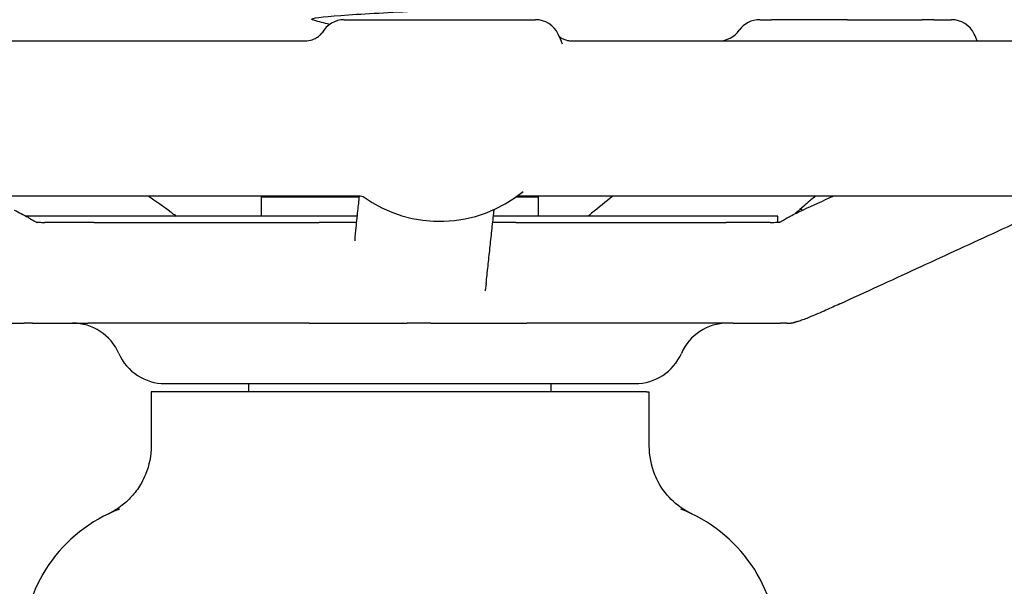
# Model space of a CAD drawing. Header units: inches. Extents: x 24 to 1128, y -69 to 748.
# Tile 543 of 656: x 962.09 to 964.53, y 304.58 to 305.99. Entities that reach past the tile are written whole.
import ezdxf

# ---------------------------------------------------------------- set-up
doc = ezdxf.new("R2010")
doc.units = ezdxf.units.IN
doc.header["$LTSCALE"] = 32
doc.header["$MEASUREMENT"] = 0
doc.layers.add('Visible (ANSI)', color=7, linetype='Continuous', lineweight=30)

msp = doc.modelspace()

# ---------------------------------------------------------------- linework, layer by layer
at = {"layer": 'Visible (ANSI)'}
for p, q in [((962.89603, 305.98517), (962.89596, 305.98517)), ((962.89603, 305.98517), (963.37036, 305.98517)), ((963.92697, 305.98517), (963.95583, 305.98517)), ((964.1449, 305.98517), (963.95583, 305.98517)), ((964.1449, 305.98517), (964.33017, 305.98517)), ((964.35879, 305.98517), (964.33017, 305.98517)), ((964.35879, 305.98517), (964.40281, 305.98517)), ((961.29561, 305.93267), (962.79832, 305.93267)), ((963.46066, 305.93267), (964.86231, 305.93267)), ((962.92829, 305.54767), (961.23363, 305.54767)), ((962.69078, 305.54617), (962.93361, 305.54617)), ((962.69078, 305.49829), (962.69078, 305.54617)), ((962.70969, 305.54617), (962.71257, 305.54767)), ((963.32274, 305.54617), (963.37828, 305.54617)), ((964.91303, 305.54767), (963.33234, 305.54767)), ((963.36377, 305.54767), (963.3609, 305.54617)), ((963.37828, 305.49829), (963.37828, 305.54617)), ((962.92845, 305.49829), (962.1059, 305.49829)), ((963.97203, 305.49829), (963.26614, 305.49829)), ((963.97203, 305.48283), (963.97203, 305.49829)), ((962.27448, 305.48267), (962.15317, 305.48267)), ((962.27448, 305.48267), (962.83403, 305.48267)), ((962.27448, 305.48267), (962.83403, 305.48267)), ((962.92678, 305.48267), (962.83403, 305.48267)), ((963.32164, 305.48267), (963.26445, 305.48267)), ((963.32164, 305.48267), (963.84356, 305.48267)), ((963.32164, 305.48267), (963.84356, 305.48267)), ((963.95242, 305.48267), (963.84356, 305.48267)), ((962.06879, 305.23267), (962.10178, 305.23267)), ((962.12257, 305.23267), (962.10178, 305.23267)), ((962.12257, 305.23267), (962.26051, 305.23267)), ((962.80867, 305.23267), (962.26051, 305.23267)), ((962.80867, 305.23267), (963.0524, 305.23267)), ((963.11103, 305.23267), (963.0524, 305.23267)), ((963.11103, 305.23267), (963.34939, 305.23267)), ((963.86068, 305.23267), (963.34939, 305.23267)), ((963.86068, 305.23267), (963.97832, 305.23267)), ((963.99377, 305.23267), (963.97832, 305.23267)), ((963.99377, 305.23267), (964.00462, 305.23267)), ((962.45121, 305.08267), (963.61784, 305.08267)), ((962.65953, 305.06267), (962.65953, 305.08267)), ((963.40953, 305.06267), (963.40953, 305.08267)), ((962.42349, 305.06267), (962.41703, 305.06267)), ((962.41703, 305.06267), (962.41703, 304.92871)), ((962.43112, 305.06267), (962.42349, 305.06267)), ((963.63794, 305.06267), (962.43112, 305.06267)), ((963.64558, 305.06267), (963.63794, 305.06267)), ((963.64558, 305.06267), (963.65203, 305.06267)), ((963.65203, 305.06267), (963.65203, 304.92871))]:
    msp.add_line(p, q, dxfattribs=at)
for centre, radius, start, end in [((962.89596, 305.92267), 0.0625, 90, 151.08084), ((963.37036, 305.92267), 0.0625, 25.37693, 90), ((963.92697, 305.92267), 0.0625, 90, 144.54946), ((964.40281, 305.92267), 0.0625, 25.37693, 90), ((963.82515, 305.99517), 0.0625, 270, 324.54946), ((963.13319, 305.81017), 0.325, 20.67071, 25.37693), ((964.16563, 305.81017), 0.325, 22.14322, 25.37693), ((963.13319, 305.81017), 0.325, 234.08441, 309.50864), ((964.16563, 305.81017), 0.325, 244.98517, 246.04872), ((962.22203, 305.10767), 0.125, 23.57818, 90), ((963.84703, 305.10767), 0.125, 90, 156.42182), ((962.45116, 305.20767), 0.125, 203.57818, 270), ((963.6179, 305.20767), 0.125, 270, 336.42182), ((962.47203, 304.42117), 0.375, 110.89571, 180), ((963.59703, 304.42117), 0.375, 0, 69.10429)]:
    msp.add_arc(centre, radius, start, end, dxfattribs=at)
for points, knots in [([(962.82071, 305.98364), (962.81498, 305.98514), (962.81429, 305.98664), (962.81915, 305.98814), (962.83035, 305.99159), (962.87074, 305.99504), (962.92637, 305.99849), (962.9818, 306.00193), (963.05131, 306.00537), (963.11105, 306.00881), (963.1706, 306.01224), (963.21934, 306.01567), (963.24064, 306.0191), (963.24899, 306.02044), (963.25305, 306.02179), (963.25298, 306.02313)], [-28.4799629, -28.4799629, -28.4799629, -28.4799629, -28.0985528, -28.0985528, -28.0985528, -27.2207324, -27.2207324, -27.2207324, -26.3461896, -26.3461896, -26.3461896, -25.4743607, -25.4743607, -25.4743607, -25.1327412, -25.1327412, -25.1327412, -25.1327412]), ([(962.79832, 305.93267), (962.80492, 305.93267), (962.81101, 305.93383), (962.82172, 305.93726), (962.82604, 305.93961), (962.83283, 305.94404), (962.83516, 305.94611), (962.8385, 305.94939), (962.83952, 305.95061), (962.84095, 305.95244), (962.84127, 305.95295), (962.84138, 305.95312), (962.84138, 305.95312), (962.84138, 305.95312)], [0, 0, 0, 0, 0.01956218, 0.01956218, 0.04214322, 0.04214322, 0.06689766, 0.06689766, 0.09171423, 0.09171423, 0.1193718, 0.1193718, 0.11941348, 0.11941348, 0.11941348, 0.11941348]), ([(963.42961, 305.94344), (963.42968, 305.94338), (963.42975, 305.94332), (963.43118, 305.94209), (963.43322, 305.9405), (963.43956, 305.93699), (963.44397, 305.93506), (963.45297, 305.93312), (963.45671, 305.93267), (963.46066, 305.93267)], [0.416667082, 0.416667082, 0.416667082, 0.416667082, 0.418381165, 0.418381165, 0.451270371, 0.451270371, 0.484674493, 0.484674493, 0.504153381, 0.504153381, 0.504153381, 0.504153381]), ([(962.92466, 305.46316), (962.9264, 305.47928), (962.92814, 305.49541), (962.93116, 305.52349), (962.93245, 305.53544), (962.93374, 305.5474)], [0.77160372, 0.77160372, 0.77160372, 0.77160372, 1.07474202, 1.07474202, 1.29924856, 1.29924856, 1.29924856, 1.29924856]), ([(962.94611, 305.54442), (962.94544, 305.54471), (962.94435, 305.54514), (962.94095, 305.54616), (962.93878, 305.54673), (962.93361, 305.54745), (962.93122, 305.54767), (962.92829, 305.54767)], [0.52279542, 0.52279542, 0.52279542, 0.52279542, 0.545370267, 0.545370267, 0.565399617, 0.565399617, 0.577961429, 0.577961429, 0.577961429, 0.577961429]), ([(963.33234, 305.54767), (963.32893, 305.54767), (963.32651, 305.54734), (963.32435, 305.54696), (963.32398, 305.54689), (963.32365, 305.54682)], [0, 0, 0, 0, 0.023018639, 0.023018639, 0.0282285, 0.0282285, 0.0282285, 0.0282285]), ([(964.06625, 305.54767), (964.06509, 305.54691), (964.06389, 305.54608), (964.05876, 305.54234), (964.0549, 305.53912), (964.04617, 305.53151), (964.04132, 305.52702), (964.03017, 305.51715), (964.02315, 305.51149), (964.01808, 305.50737)], [0.29203731, 0.29203731, 0.29203731, 0.29203731, 0.30796327, 0.30796327, 0.36147562, 0.36147562, 0.43281014, 0.43281014, 0.51871093, 0.51871093, 0.51871093, 0.51871093]), ([(962.07717, 305.51293), (962.0889, 305.50737), (962.10036, 305.50165), (962.1153, 305.49283), (962.11921, 305.49042), (962.12461, 305.48717), (962.12609, 305.48629), (962.12863, 305.48484), (962.12971, 305.48424), (962.13128, 305.48341), (962.13184, 305.48313), (962.13286, 305.48263), (962.1333, 305.48243), (962.13389, 305.48217), (962.13406, 305.4821), (962.13426, 305.48202), (962.1343, 305.48201), (962.1343, 305.48201)], [0, 0, 0, 0, 0.10474171, 0.10474171, 0.14093521, 0.14093521, 0.15449192, 0.15449192, 0.16471611, 0.16471611, 0.17102308, 0.17102308, 0.17849198, 0.17849198, 0.1854649, 0.1854649, 0.19170635, 0.19170635, 0.19170635, 0.19170635]), ([(963.24805, 305.33047), (963.24962, 305.34504), (963.25119, 305.35961), (963.25434, 305.38877), (963.25591, 305.40335), (963.25905, 305.43251), (963.26062, 305.4471), (963.26377, 305.47628), (963.26534, 305.49087), (963.26723, 305.50844), (963.26755, 305.51141), (963.26787, 305.51439)], [0.7332962, 0.7332962, 0.7332962, 0.7332962, 1.0071895, 1.0071895, 1.2810829, 1.2810829, 1.5549762, 1.5549762, 1.8288696, 1.8288696, 1.8847241, 1.8847241, 1.8847241, 1.8847241]), ([(963.97562, 305.48292), (963.97562, 305.48292), (963.97563, 305.48292), (963.9757, 305.48294), (963.97582, 305.48298), (963.97625, 305.48316), (963.9765, 305.48326), (963.97719, 305.48356), (963.97766, 305.48378), (963.97871, 305.4843), (963.97927, 305.48459), (963.9807, 305.48534), (963.98161, 305.48584), (963.98519, 305.48786), (963.98794, 305.4895), (963.99473, 305.49349), (963.99874, 305.49578), (964.01253, 305.50327), (964.02319, 305.50832), (964.0339, 305.51325)], [0.14183772, 0.14183772, 0.14183772, 0.14183772, 0.14607956, 0.14607956, 0.15657381, 0.15657381, 0.16360701, 0.16360701, 0.17078889, 0.17078889, 0.17683828, 0.17683828, 0.18529246, 0.18529246, 0.21005388, 0.21005388, 0.24840144, 0.24840144, 0.34101643, 0.34101643, 0.34101643, 0.34101643]), ([(962.46639, 305.50746), (962.46866, 305.50585), (962.47153, 305.50386), (962.47592, 305.50062), (962.47744, 305.49946), (962.47894, 305.49829)], [0, 0, 0, 0, 0.033112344, 0.033112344, 0.050501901, 0.050501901, 0.050501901, 0.050501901]), ([(963.50122, 305.49829), (963.50139, 305.49844), (963.50157, 305.49859), (963.50373, 305.50042), (963.50574, 305.50204), (963.5082, 305.50401), (963.50888, 305.50456), (963.50951, 305.50506)], [0.369790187, 0.369790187, 0.369790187, 0.369790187, 0.371993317, 0.371993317, 0.397057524, 0.397057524, 0.40805669, 0.40805669, 0.40805669, 0.40805669]), ([(964.12543, 305.28038), (964.15713, 305.29495), (964.18884, 305.30953), (964.25224, 305.33868), (964.28394, 305.35326), (964.34734, 305.38243), (964.37904, 305.39702), (964.44243, 305.4262), (964.47412, 305.44079), (964.53751, 305.46997), (964.5692, 305.48457), (964.60089, 305.49916)], [0.4228722, 0.4228722, 0.4228722, 0.4228722, 0.6967656, 0.6967656, 0.970659, 0.970659, 1.2445523, 1.2445523, 1.5184457, 1.5184457, 1.792339, 1.792339, 1.792339, 1.792339]), ([(962.13246, 305.48283), (962.13269, 305.48282), (962.13293, 305.48281), (962.13384, 305.48279), (962.1345, 305.48277), (962.13582, 305.48275), (962.1365, 305.48274), (962.13898, 305.48271), (962.14071, 305.4827), (962.14412, 305.48268), (962.14579, 305.48268), (962.14831, 305.48267), (962.14915, 305.48267), (962.15063, 305.48267), (962.15125, 305.48267), (962.15203, 305.48267), (962.15212, 305.48267), (962.15223, 305.48267), (962.15225, 305.48267), (962.15229, 305.48267), (962.15231, 305.48267), (962.15234, 305.48267), (962.15236, 305.48267), (962.15263, 305.48267), (962.15289, 305.48267), (962.15316, 305.48267)], [0.287281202, 0.287281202, 0.287281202, 0.287281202, 0.289064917, 0.289064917, 0.294371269, 0.294371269, 0.300336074, 0.300336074, 0.316953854, 0.316953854, 0.333382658, 0.333382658, 0.341579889, 0.341579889, 0.347730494, 0.347730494, 0.348500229, 0.348500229, 0.348663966, 0.348663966, 0.348829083, 0.348829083, 0.348913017, 0.348913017, 0.351147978, 0.351147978, 0.351147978, 0.351147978]), ([(963.95244, 305.48267), (963.95273, 305.48267), (963.95303, 305.48267), (963.95333, 305.48267), (963.95334, 305.48267), (963.95337, 305.48267), (963.95339, 305.48267), (963.95348, 305.48267), (963.95354, 305.48267), (963.95367, 305.48267), (963.95373, 305.48267), (963.95455, 305.48267), (963.95524, 305.48267), (963.95686, 305.48267), (963.95777, 305.48267), (963.9612, 305.48268), (963.96368, 305.48269), (963.96735, 305.48273), (963.96841, 305.48274), (963.97004, 305.48277), (963.97055, 305.48278), (963.97163, 305.48282), (963.97222, 305.48283), (963.97314, 305.48287), (963.97346, 305.48289), (963.97391, 305.48291), (963.97406, 305.48292), (963.97447, 305.48295), (963.97473, 305.48296), (963.97519, 305.483), (963.97539, 305.48301), (963.97573, 305.48304), (963.97586, 305.48306), (963.976, 305.48307), (963.97602, 305.48307), (963.97605, 305.48308)], [0, 0, 0, 0, 0.002309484, 0.002309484, 0.002382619, 0.002382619, 0.002528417, 0.002528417, 0.003107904, 0.003107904, 0.003704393, 0.003704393, 0.011074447, 0.011074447, 0.020897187, 0.020897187, 0.048314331, 0.048314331, 0.058957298, 0.058957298, 0.063589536, 0.063589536, 0.068304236, 0.068304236, 0.070655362, 0.070655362, 0.071816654, 0.071816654, 0.074166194, 0.074166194, 0.077036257, 0.077036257, 0.08007559, 0.08007559, 0.080855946, 0.080855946, 0.080855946, 0.080855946]), ([(962.92273, 305.43715), (962.92273, 305.43715), (962.92273, 305.43715), (962.92273, 305.43717), (962.92274, 305.43737), (962.9228, 305.43827), (962.92286, 305.43922), (962.923, 305.44173), (962.9231, 305.4434), (962.92333, 305.4473), (962.92347, 305.44956), (962.92384, 305.45465), (962.92408, 305.45754), (962.92442, 305.46094), (962.92451, 305.46176), (962.92461, 305.46272), (962.92464, 305.46295), (962.92466, 305.46316)], [0.39505215, 0.39505215, 0.39505215, 0.39505215, 0.39558435, 0.39558435, 0.40525064, 0.40525064, 0.42132108, 0.42132108, 0.44262059, 0.44262059, 0.47100407, 0.47100407, 0.50890401, 0.50890401, 0.52153513, 0.52153513, 0.52574122, 0.52574122, 0.52574122, 0.52574122]), ([(963.24805, 305.33047), (963.24795, 305.32951), (963.2478, 305.32818), (963.24739, 305.32481), (963.24707, 305.32258), (963.24633, 305.31847), (963.24593, 305.31661), (963.24544, 305.31434), (963.24528, 305.31364), (963.24513, 305.31298), (963.2451, 305.31283), (963.24509, 305.31276), (963.24508, 305.31276), (963.24508, 305.31276)], [0, 0, 0, 0, 0.018818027, 0.018818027, 0.042443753, 0.042443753, 0.063358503, 0.063358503, 0.07651892, 0.07651892, 0.08373261, 0.08373261, 0.085554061, 0.085554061, 0.085554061, 0.085554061]), ([(964.12543, 305.28038), (964.11413, 305.27519), (964.10267, 305.26996), (964.07877, 305.25934), (964.06615, 305.25385), (964.04934, 305.24688), (964.04472, 305.245), (964.0359, 305.24156), (964.0317, 305.24), (964.02593, 305.23804), (964.02409, 305.23744), (964.02123, 305.2366), (964.02025, 305.23632), (964.01868, 305.23589), (964.01814, 305.23575), (964.017, 305.23545), (964.01639, 305.2353), (964.01545, 305.23507), (964.01513, 305.235), (964.01451, 305.23485), (964.01421, 305.23478), (964.01366, 305.23465), (964.01341, 305.23459), (964.01278, 305.23445), (964.01248, 305.23438), (964.01179, 305.23422), (964.01158, 305.23417), (964.0114, 305.23413), (964.01137, 305.23412), (964.01137, 305.23412)], [0, 0, 0, 0, 0.09764107, 0.09764107, 0.20014664, 0.20014664, 0.23930076, 0.23930076, 0.27864659, 0.27864659, 0.29814838, 0.29814838, 0.30790559, 0.30790559, 0.3127903, 0.3127903, 0.31771137, 0.31771137, 0.32016895, 0.32016895, 0.32264172, 0.32264172, 0.32511111, 0.32511111, 0.33009062, 0.33009062, 0.33996153, 0.33996153, 0.34550167, 0.34550167, 0.34550167, 0.34550167]), ([(964.01555, 305.2351), (964.01528, 305.23498), (964.01505, 305.23489), (964.01411, 305.2345), (964.01367, 305.23434), (964.01237, 305.23388), (964.01219, 305.23382), (964.01089, 305.23344), (964.01033, 305.23329), (964.00923, 305.23306), (964.00882, 305.23298), (964.00799, 305.23286), (964.00761, 305.23281), (964.00696, 305.23275), (964.00677, 305.23274), (964.00638, 305.23271), (964.00619, 305.2327), (964.00588, 305.23269), (964.00583, 305.23269), (964.00573, 305.23269), (964.00569, 305.23268), (964.00559, 305.23268), (964.00554, 305.23268), (964.00545, 305.23268), (964.00542, 305.23268), (964.00536, 305.23268), (964.00533, 305.23268), (964.00527, 305.23267), (964.00524, 305.23267), (964.00516, 305.23267), (964.00511, 305.23267), (964.00499, 305.23267), (964.00493, 305.23267), (964.00484, 305.23267), (964.00481, 305.23267), (964.00476, 305.23267), (964.00474, 305.23267), (964.00469, 305.23267), (964.00465, 305.23267), (964.00461, 305.23267)], [0.11779335, 0.11779335, 0.11779335, 0.11779335, 0.12539603, 0.12539603, 0.15267282, 0.15267282, 0.22590879, 0.22590879, 0.25983755, 0.25983755, 0.27709352, 0.27709352, 0.29003826, 0.29003826, 0.29489319, 0.29489319, 0.29854506, 0.29854506, 0.29917519, 0.29917519, 0.29964483, 0.29964483, 0.30011832, 0.30011832, 0.30035436, 0.30035436, 0.30059124, 0.30059124, 0.30082774, 0.30082774, 0.30130555, 0.30130555, 0.30225858, 0.30225858, 0.30319876, 0.30319876, 0.30413637, 0.30413637, 0.30675068, 0.30675068, 0.30675068, 0.30675068]), ([(962.41703, 304.92871), (962.41703, 304.9043), (962.41226, 304.88012), (962.39999, 304.8502), (962.39652, 304.84308), (962.39263, 304.83622)], [0, 0, 0, 0, 0.18604443, 0.18604443, 0.24640289, 0.24640289, 0.24640289, 0.24640289]), ([(963.65203, 304.92871), (963.65203, 304.9043), (963.6568, 304.88012), (963.66908, 304.8502), (963.67254, 304.84308), (963.67643, 304.83622)], [0, 0, 0, 0, 0.18604443, 0.18604443, 0.24640289, 0.24640289, 0.24640289, 0.24640289]), ([(962.39263, 304.83622), (962.3865, 304.82541), (962.37931, 304.81524), (962.36324, 304.79671), (962.35444, 304.78836), (962.33393, 304.77234), (962.32434, 304.76683), (962.31851, 304.76367), (962.31807, 304.76343), (962.31761, 304.76319)], [0, 0, 0, 0, 0.09469213, 0.09469213, 0.18700728, 0.18700728, 0.29404594, 0.29404594, 0.30156032, 0.30156032, 0.30156032, 0.30156032]), ([(963.75145, 304.76319), (963.75061, 304.76364), (963.74979, 304.76409), (963.74173, 304.76851), (963.72773, 304.77679), (963.69827, 304.8039), (963.68605, 304.81925), (963.67643, 304.83622)], [0.01028684, 0.01028684, 0.01028684, 0.01028684, 0.01590204, 0.01590204, 0.08584187, 0.08584187, 0.15193376, 0.15193376, 0.15193376, 0.15193376]), ([(962.31761, 304.76319), (962.31536, 304.76199), (962.31303, 304.76081), (962.31055, 304.75962), (962.31046, 304.75958), (962.31037, 304.75953)], [-0.020804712, -0.020804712, -0.020804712, -0.020804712, 0, 0, 0.000806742, 0.000806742, 0.000806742, 0.000806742]), ([(963.7587, 304.75953), (963.75861, 304.75958), (963.75851, 304.75962), (963.75607, 304.76079), (963.75375, 304.76197), (963.75145, 304.76319)], [-0.719927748, -0.719927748, -0.719927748, -0.719927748, -0.71835885, -0.71835885, -0.678581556, -0.678581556, -0.678581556, -0.678581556])]:
    msp.add_open_spline(points, degree=3, knots=knots, dxfattribs=at)
for points in [[(962.85932, 305.97331), (962.84635, 305.97677), (962.83337, 305.98021), (962.82039, 305.98364)], [(962.46639, 305.50746), (962.44748, 305.52086), (962.42856, 305.53426), (962.40965, 305.54767)], [(963.56219, 305.54767), (963.54463, 305.53346), (963.52707, 305.51926), (963.50951, 305.50506)], [(964.0339, 305.51325), (964.05886, 305.52472), (964.08382, 305.53619), (964.10878, 305.54767)], [(964.01808, 305.50737), (964.01642, 305.50603), (964.01477, 305.50469), (964.01312, 305.50335)]]:
    msp.add_open_spline(points, degree=3, dxfattribs=at)

doc.saveas('drawing.dxf')
